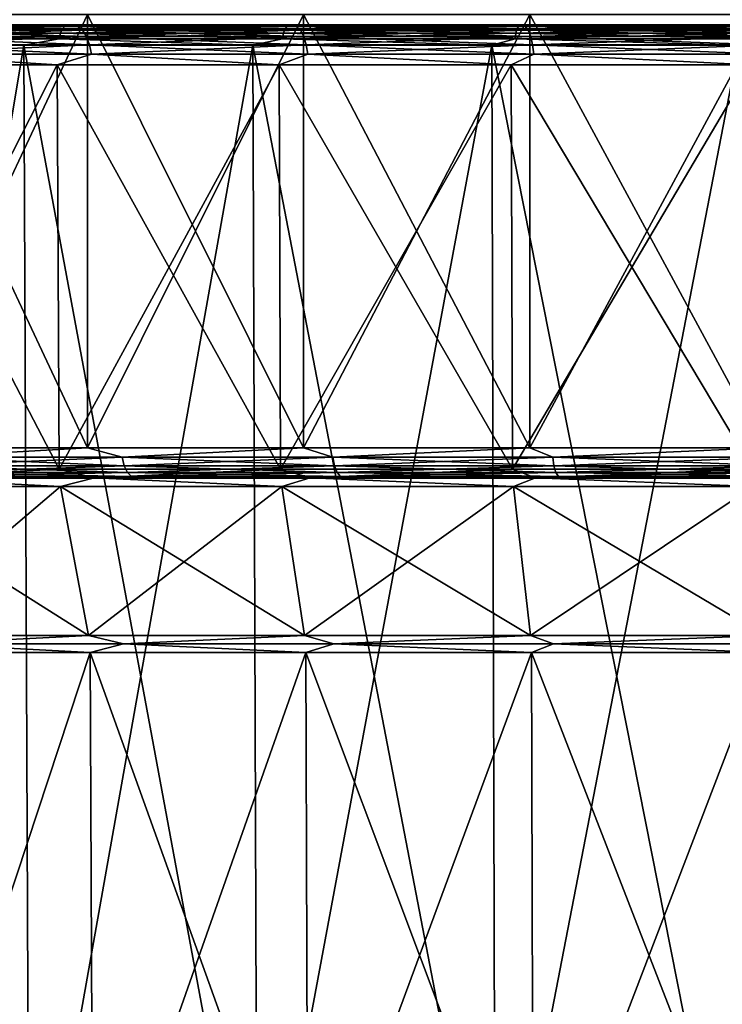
# Model space of a CAD drawing. Header units: metres. Extents: x -92 to 264, y -100 to 50.
# Tile 133 of 656: x -12 to -5, y -74 to -64. Entities that reach past the tile are written whole.
import ezdxf

# ---------------------------------------------------------------- set-up
doc = ezdxf.new("R2010")
doc.units = ezdxf.units.M
doc.layers.add('solid_21062050_01', color=7, linetype='CONTINUOUS')

msp = doc.modelspace()

# ---------------------------------------------------------------- linework, layer by layer
at = {"layer": 'solid_21062050_01'}
for points in [[(-13.519039, -63.900002, 14.111176), (-13.519039, -68.199997, 14.111176), (-11.499975, -68.199997, 15.422368)], [(-11.499975, -63.900002, 15.422368), (-13.519039, -63.900002, 14.111176), (-11.499975, -68.199997, 15.422368)], [(-11.499975, -63.900002, -24.414829), (-11.499976, -68.199997, -24.414829), (-13.519039, -68.199997, -23.103636)], [(-13.519039, -63.900002, -23.103636), (-11.499975, -63.900002, -24.414829), (-13.519039, -68.199997, -23.103636)], [(-9.35491, -63.900002, -25.50779), (-9.354911, -68.199997, -25.50779), (-11.499976, -68.199997, -24.414829)], [(-11.499975, -63.900002, -24.414829), (-9.35491, -63.900002, -25.50779), (-11.499976, -68.199997, -24.414829)], [(-11.499975, -63.900002, 15.422368), (-11.499975, -68.199997, 15.422368), (-9.35491, -68.199997, 16.515329)], [(-9.35491, -63.900002, 16.515329), (-11.499975, -63.900002, 15.422368), (-9.35491, -68.199997, 16.515329)], [(-7.107355, -63.900002, -26.370543), (-7.107355, -68.199997, -26.370543), (-9.354911, -68.199997, -25.50779)], [(-9.35491, -63.900002, -25.50779), (-7.107355, -63.900002, -26.370543), (-9.354911, -68.199997, -25.50779)], [(-9.35491, -63.900002, 16.515329), (-9.35491, -68.199997, 16.515329), (-7.107355, -68.199997, 17.378082)], [(-7.107355, -63.900002, 17.378082), (-9.35491, -63.900002, 16.515329), (-7.107355, -68.199997, 17.378082)], [(-7.107355, -63.900002, 17.378082), (-7.107355, -68.199997, 17.378082), (-4.781942, -68.199997, 18.001171)], [(-4.781942, -63.900002, 18.001171), (-7.107355, -63.900002, 17.378082), (-4.781942, -68.199997, 18.001171)], [(-4.781942, -63.900002, -26.993631), (-4.781942, -68.199997, -26.993631), (-7.107355, -68.199997, -26.370543)], [(-7.107355, -63.900002, -26.370543), (-4.781942, -63.900002, -26.993631), (-7.107355, -68.199997, -26.370543)], [(-14.102658, -64, -23.911366), (-11.995798, -64, -25.279253), (-13.503841, -64, -25.295237)], [(-13.64986, -64.013374, -24.107521), (-11.995798, -64, -25.279253), (-14.102658, -64, -23.911366)], [(-11.99577, -64, 16.286808), (-14.102632, -64, 14.918923), (-12.396545, -64, 16.981169)], [(-13.64986, -64.013374, 15.11506), (-14.102632, -64, 14.918923), (-11.99577, -64, 16.286808)], [(-11.719018, -64.009834, -26.420971), (-11.745446, -64.038536, -26.470415), (-13.842736, -64.038536, -25.213348)], [(-13.811588, -64.009834, -25.166733), (-11.719018, -64.009834, -26.420971), (-13.842736, -64.038536, -25.213348)], [(-13.811588, -64.009834, 16.174273), (-13.842736, -64.038536, 16.220888), (-11.745446, -64.038536, 17.477955)], [(-11.719018, -64.009834, 17.428511), (-13.503837, -64, 16.30278), (-13.811588, -64.009834, 16.174273)], [(-13.811588, -64.009834, -25.166733), (-12.396551, -64, -25.973627), (-11.719018, -64.009834, -26.420971)], [(-11.719018, -64.009834, 17.428511), (-13.811588, -64.009834, 16.174273), (-11.745446, -64.038536, 17.477955)], [(-13.64986, -64.013374, -24.107521), (-11.595786, -64.013374, -25.387835), (-11.995798, -64, -25.279253)], [(-11.595786, -64.013374, 16.395374), (-13.64986, -64.013374, 15.11506), (-11.99577, -64, 16.286808)], [(-11.995798, -64, -25.279253), (-12.396551, -64, -25.973627), (-13.503841, -64, -25.295237)], [(-11.719018, -64.009834, 17.428511), (-12.396545, -64, 16.981169), (-13.503837, -64, 16.30278)], [(-11.995798, -64, -25.279253), (-11.255248, -64, -26.593103), (-12.396551, -64, -25.973627)], [(-11.719018, -64.009834, -26.420971), (-12.396551, -64, -25.973627), (-11.255248, -64, -26.593103)], [(-11.99577, -64, 16.286808), (-12.396545, -64, 16.981169), (-11.255242, -64, 17.600645)], [(-11.719018, -64.009834, 17.428511), (-11.255242, -64, 17.600645), (-12.396545, -64, 16.981169)], [(-11.995798, -64, -25.279253), (-9.757481, -64, -26.419369), (-11.255248, -64, -26.593103)], [(-11.595786, -64.013374, -25.387835), (-9.757481, -64, -26.419369), (-11.995798, -64, -25.279253)], [(-11.99577, -64, 16.286808), (-11.255242, -64, 17.600645), (-10.083443, -64, 18.159374)], [(-9.757451, -64, 17.426922), (-11.99577, -64, 16.286808), (-10.083443, -64, 18.159374)], [(-11.595786, -64.013374, 16.395374), (-11.99577, -64, 16.286808), (-9.757451, -64, 17.426922)], [(-9.513587, -64.009834, -27.464062), (-9.535042, -64.038536, -27.515858), (-11.745446, -64.038536, -26.470415)], [(-11.719018, -64.009834, -26.420971), (-9.513587, -64.009834, -27.464062), (-11.745446, -64.038536, -26.470415)], [(-11.719018, -64.009834, 17.428511), (-11.745446, -64.038536, 17.477955), (-9.535042, -64.038536, 18.523397)], [(-9.513587, -64.009834, 18.471601), (-11.255242, -64, 17.600645), (-11.719018, -64.009834, 17.428511)], [(-11.719018, -64.009834, -26.420971), (-11.255248, -64, -26.593103), (-10.083448, -64, -27.151833)], [(-11.719018, -64.009834, -26.420971), (-10.083448, -64, -27.151833), (-9.513587, -64.009834, -27.464062)], [(-9.513587, -64.009834, 18.471601), (-11.719018, -64.009834, 17.428511), (-9.535042, -64.038536, 18.523397)], [(-11.595786, -64.013374, -25.387835), (-9.422724, -64.013374, -26.453773), (-9.757481, -64, -26.419369)], [(-9.422724, -64.013374, 17.461313), (-11.595786, -64.013374, 16.395374), (-9.757451, -64, 17.426922)], [(-9.757481, -64, -26.419369), (-10.083448, -64, -27.151833), (-11.255248, -64, -26.593103)], [(-9.513587, -64.009834, 18.471601), (-10.083443, -64, 18.159374), (-11.255242, -64, 17.600645)], [(-9.757481, -64, -26.419369), (-8.883845, -64, -27.648556), (-10.083448, -64, -27.151833)], [(-9.513587, -64.009834, -27.464062), (-10.083448, -64, -27.151833), (-8.883845, -64, -27.648556)], [(-9.757451, -64, 17.426922), (-10.083443, -64, 18.159374), (-8.88384, -64, 18.656097)], [(-9.513587, -64.009834, 18.471601), (-8.88384, -64, 18.656097), (-10.083443, -64, 18.159374)], [(-9.757481, -64, -26.419369), (-7.411903, -64, -27.319387), (-8.883845, -64, -27.648556)], [(-9.422724, -64.013374, -26.453773), (-7.411903, -64, -27.319387), (-9.757481, -64, -26.419369)], [(-9.757451, -64, 17.426922), (-8.88384, -64, 18.656097), (-7.659495, -64, 19.08946)], [(-7.411871, -64, 18.326937), (-9.757451, -64, 17.426922), (-7.659495, -64, 19.08946)], [(-9.422724, -64.013374, 17.461313), (-9.757451, -64, 17.426922), (-7.411871, -64, 18.326937)], [(-7.216536, -64.009834, -28.285961), (-7.23281, -64.038536, -28.339611), (-9.535042, -64.038536, -27.515858)], [(-9.513587, -64.009834, -27.464062), (-7.216536, -64.009834, -28.285961), (-9.535042, -64.038536, -27.515858)], [(-9.513587, -64.009834, 18.471601), (-9.535042, -64.038536, 18.523397), (-7.23281, -64.038536, 19.347151)], [(-7.216536, -64.009834, 19.293499), (-8.88384, -64, 18.656097), (-9.513587, -64.009834, 18.471601)], [(-9.513587, -64.009834, -27.464062), (-8.883845, -64, -27.648556), (-7.659501, -64, -28.081919)], [(-9.513587, -64.009834, -27.464062), (-7.659501, -64, -28.081919), (-7.216536, -64.009834, -28.285961)], [(-7.216536, -64.009834, 19.293499), (-9.513587, -64.009834, 18.471601), (-7.23281, -64.038536, 19.347151)], [(-9.422724, -64.013374, -26.453773), (-7.152971, -64.013374, -27.294397), (-7.411903, -64, -27.319387)], [(-7.152971, -64.013374, 18.301937), (-9.422724, -64.013374, 17.461313), (-7.411871, -64, 18.326937)], [(-7.411903, -64, -27.319387), (-7.659501, -64, -28.081919), (-8.883845, -64, -27.648556)], [(-7.216536, -64.009834, 19.293499), (-7.659495, -64, 19.08946), (-8.88384, -64, 18.656097)], [(-7.411903, -64, -27.319387), (-6.414675, -64, -28.450441), (-7.659501, -64, -28.081919)], [(-7.216536, -64.009834, -28.285961), (-7.659501, -64, -28.081919), (-6.414675, -64, -28.450441)], [(-7.411871, -64, 18.326937), (-7.659495, -64, 19.08946), (-6.414669, -64, 19.457981)], [(-7.216536, -64.009834, 19.293499), (-6.414669, -64, 19.457981), (-7.659495, -64, 19.08946)], [(-7.411903, -64, -27.319387), (-4.985734, -64, -27.969091), (-6.414675, -64, -28.450441)], [(-7.152971, -64.013374, -27.294397), (-4.985734, -64, -27.969091), (-7.411903, -64, -27.319387)], [(-7.411871, -64, 18.326937), (-6.414669, -64, 19.457981), (-5.152268, -64, 19.760866)], [(-4.985704, -64, 18.976637), (-7.411871, -64, 18.326937), (-5.152268, -64, 19.760866)], [(-7.152971, -64.013374, 18.301937), (-7.411871, -64, 18.326937), (-4.985704, -64, 18.976637)], [(-4.849985, -64.009834, -28.87875), (-4.860922, -64.038536, -28.933737), (-7.23281, -64.038536, -28.339611)], [(-7.216536, -64.009834, -28.285961), (-4.849985, -64.009834, -28.87875), (-7.23281, -64.038536, -28.339611)], [(-7.216536, -64.009834, 19.293499), (-7.23281, -64.038536, 19.347151), (-4.860922, -64.038536, 19.941277)], [(-4.849985, -64.009834, 19.88629), (-6.414669, -64, 19.457981), (-7.216536, -64.009834, 19.293499)], [(-7.216536, -64.009834, -28.285961), (-6.414675, -64, -28.450441), (-5.152274, -64, -28.753326)], [(-7.216536, -64.009834, -28.285961), (-5.152274, -64, -28.753326), (-4.849985, -64.009834, -28.87875)], [(-4.849985, -64.009834, 19.88629), (-7.216536, -64.009834, 19.293499), (-4.860922, -64.038536, 19.941277)], [(-7.152971, -64.013374, -27.294397), (-4.809819, -64.013374, -27.901081), (-4.985734, -64, -27.969091)], [(-4.809819, -64.013374, 18.908621), (-7.152971, -64.013374, 18.301937), (-4.985704, -64, 18.976637)], [(-4.985734, -64, -27.969091), (-5.152274, -64, -28.753326), (-6.414675, -64, -28.450441)], [(-4.849985, -64.009834, 19.88629), (-5.152268, -64, 19.760866), (-6.414669, -64, 19.457981)], [(-11.766358, -64.083237, -26.509539), (-11.779679, -64.139526, -26.53446), (-13.88308, -64.139526, -25.273729)], [(-13.867381, -64.083237, -25.250233), (-11.766358, -64.083237, -26.509539), (-13.88308, -64.139526, -25.273729)], [(-13.867381, -64.083237, 16.257772), (-13.88308, -64.139526, 16.281269), (-11.779679, -64.139526, 17.542)], [(-11.745446, -64.038536, -26.470415), (-11.766358, -64.083237, -26.509539), (-13.867381, -64.083237, -25.250233)], [(-13.842736, -64.038536, -25.213348), (-11.745446, -64.038536, -26.470415), (-13.867381, -64.083237, -25.250233)], [(-13.842736, -64.038536, 16.220888), (-13.867381, -64.083237, 16.257772), (-11.766358, -64.083237, 17.517076)], [(-11.766358, -64.083237, 17.517076), (-13.867381, -64.083237, 16.257772), (-11.779679, -64.139526, 17.542)], [(-11.745446, -64.038536, 17.477955), (-13.842736, -64.038536, 16.220888), (-11.766358, -64.083237, 17.517076)], [(-11.549121, -64.052856, -25.303761), (-11.595786, -64.013374, -25.387835), (-13.64986, -64.013374, -24.107521)], [(-13.594929, -64.052856, -24.028597), (-11.549121, -64.052856, -25.303761), (-13.64986, -64.013374, -24.107521)], [(-13.594929, -64.052856, 15.036138), (-13.64986, -64.013374, 15.11506), (-11.595786, -64.013374, 16.395374)], [(-11.549121, -64.052856, 16.311298), (-13.594929, -64.052856, 15.036138), (-11.595786, -64.013374, 16.395374)], [(-11.508968, -64.115776, -25.231419), (-11.549121, -64.052856, -25.303761), (-13.594929, -64.052856, -24.028597)], [(-13.547664, -64.115776, -23.96069), (-11.508968, -64.115776, -25.231419), (-13.594929, -64.052856, -24.028597)], [(-13.547664, -64.115776, 14.968229), (-13.594929, -64.052856, 15.036138), (-11.549121, -64.052856, 16.311298)], [(-11.508968, -64.115776, 16.238958), (-13.547664, -64.115776, 14.968229), (-11.549121, -64.052856, 16.311298)], [(-9.552018, -64.083237, -27.556843), (-9.562832, -64.139526, -27.582951), (-11.779679, -64.139526, -26.53446)], [(-11.766358, -64.083237, -26.509539), (-9.552018, -64.083237, -27.556843), (-11.779679, -64.139526, -26.53446)], [(-11.766358, -64.083237, 17.517076), (-11.779679, -64.139526, 17.542), (-9.562832, -64.139526, 18.590488)], [(-9.535042, -64.038536, -27.515858), (-9.552018, -64.083237, -27.556843), (-11.766358, -64.083237, -26.509539)], [(-11.745446, -64.038536, -26.470415), (-9.535042, -64.038536, -27.515858), (-11.766358, -64.083237, -26.509539)], [(-11.745446, -64.038536, 17.477955), (-11.766358, -64.083237, 17.517076), (-9.552018, -64.083237, 18.564383)], [(-9.552018, -64.083237, 18.564383), (-11.766358, -64.083237, 17.517076), (-9.562832, -64.139526, 18.590488)], [(-9.535042, -64.038536, 18.523397), (-11.745446, -64.038536, 17.477955), (-9.552018, -64.083237, 18.564383)], [(-9.384804, -64.052856, -26.365408), (-9.422724, -64.013374, -26.453773), (-11.595786, -64.013374, -25.387835)], [(-11.549121, -64.052856, -25.303761), (-9.384804, -64.052856, -26.365408), (-11.595786, -64.013374, -25.387835)], [(-11.549121, -64.052856, 16.311298), (-11.595786, -64.013374, 16.395374), (-9.422724, -64.013374, 17.461313)], [(-9.384804, -64.052856, 17.372948), (-11.549121, -64.052856, 16.311298), (-9.422724, -64.013374, 17.461313)], [(-9.352176, -64.115776, -26.289375), (-9.384804, -64.052856, -26.365408), (-11.549121, -64.052856, -25.303761)], [(-11.508968, -64.115776, -25.231419), (-9.352176, -64.115776, -26.289375), (-11.549121, -64.052856, -25.303761)], [(-11.508968, -64.115776, 16.238958), (-11.549121, -64.052856, 16.311298), (-9.384804, -64.052856, 17.372948)], [(-9.352176, -64.115776, 17.296915), (-11.508968, -64.115776, 16.238958), (-9.384804, -64.052856, 17.372948)], [(-7.245687, -64.083237, -28.382061), (-7.253891, -64.139526, -28.409101), (-9.562832, -64.139526, -27.582951)], [(-9.552018, -64.083237, -27.556843), (-7.245687, -64.083237, -28.382061), (-9.562832, -64.139526, -27.582951)], [(-9.552018, -64.083237, 18.564383), (-9.562832, -64.139526, 18.590488), (-7.253891, -64.139526, 19.416641)], [(-7.23281, -64.038536, -28.339611), (-7.245687, -64.083237, -28.382061), (-9.552018, -64.083237, -27.556843)], [(-9.535042, -64.038536, -27.515858), (-7.23281, -64.038536, -28.339611), (-9.552018, -64.083237, -27.556843)], [(-9.535042, -64.038536, 18.523397), (-9.552018, -64.083237, 18.564383), (-7.245687, -64.083237, 19.389601)], [(-7.245687, -64.083237, 19.389601), (-9.552018, -64.083237, 18.564383), (-7.253891, -64.139526, 19.416641)], [(-7.23281, -64.038536, 19.347151), (-9.535042, -64.038536, 18.523397), (-7.245687, -64.083237, 19.389601)], [(-7.124185, -64.052856, -27.20265), (-7.152971, -64.013374, -27.294397), (-9.422724, -64.013374, -26.453773)], [(-9.384804, -64.052856, -26.365408), (-7.124185, -64.052856, -27.20265), (-9.422724, -64.013374, -26.453773)], [(-9.384804, -64.052856, 17.372948), (-9.422724, -64.013374, 17.461313), (-7.152971, -64.013374, 18.301937)], [(-7.124185, -64.052856, 18.21019), (-9.384804, -64.052856, 17.372948), (-7.152971, -64.013374, 18.301937)], [(-7.099416, -64.115776, -27.123707), (-7.124185, -64.052856, -27.20265), (-9.384804, -64.052856, -26.365408)], [(-9.352176, -64.115776, -26.289375), (-7.099416, -64.115776, -27.123707), (-9.384804, -64.052856, -26.365408)], [(-9.352176, -64.115776, 17.296915), (-9.384804, -64.052856, 17.372948), (-7.124185, -64.052856, 18.21019)], [(-7.099416, -64.115776, 18.131247), (-9.352176, -64.115776, 17.296915), (-7.124185, -64.052856, 18.21019)], [(-4.869577, -64.083237, -28.977245), (-4.87509, -64.139526, -29.004961), (-7.253891, -64.139526, -28.409101)], [(-7.245687, -64.083237, -28.382061), (-4.869577, -64.083237, -28.977245), (-7.253891, -64.139526, -28.409101)], [(-7.245687, -64.083237, 19.389601), (-7.253891, -64.139526, 19.416641), (-4.87509, -64.139526, 20.012501)], [(-4.860922, -64.038536, -28.933737), (-4.869577, -64.083237, -28.977245), (-7.245687, -64.083237, -28.382061)], [(-7.23281, -64.038536, -28.339611), (-4.860922, -64.038536, -28.933737), (-7.245687, -64.083237, -28.382061)], [(-7.23281, -64.038536, 19.347151), (-7.245687, -64.083237, 19.389601), (-4.869577, -64.083237, 19.984785)], [(-4.869577, -64.083237, 19.984785), (-7.245687, -64.083237, 19.389601), (-4.87509, -64.139526, 20.012501)], [(-4.860922, -64.038536, 19.941277), (-7.23281, -64.038536, 19.347151), (-4.869577, -64.083237, 19.984785)], [(-4.790463, -64.052856, -27.806892), (-4.809819, -64.013374, -27.901081), (-7.152971, -64.013374, -27.294397)], [(-7.124185, -64.052856, -27.20265), (-4.790463, -64.052856, -27.806892), (-7.152971, -64.013374, -27.294397)], [(-7.124185, -64.052856, 18.21019), (-7.152971, -64.013374, 18.301937), (-4.809819, -64.013374, 18.908621)], [(-4.790463, -64.052856, 18.814432), (-7.124185, -64.052856, 18.21019), (-4.809819, -64.013374, 18.908621)], [(-4.773808, -64.115776, -27.725847), (-4.790463, -64.052856, -27.806892), (-7.124185, -64.052856, -27.20265)], [(-7.099416, -64.115776, -27.123707), (-4.773808, -64.115776, -27.725847), (-7.124185, -64.052856, -27.20265)], [(-7.099416, -64.115776, 18.131247), (-7.124185, -64.052856, 18.21019), (-4.790463, -64.052856, 18.814432)], [(-4.773808, -64.115776, 18.733387), (-7.099416, -64.115776, 18.131247), (-4.790463, -64.052856, 18.814432)], [(-13.88308, -64.139526, -25.273729), (-12.131678, -64.201744, -26.353365), (-14.280685, -64.201744, -25.013882)], [(-13.88308, -64.139526, 16.281269), (-14.280685, -64.201744, 16.021421), (-12.131678, -64.201744, 17.360905)], [(-14.280685, -64.201744, 16.021421), (-14.218353, -76.706161, 15.93185), (-12.078719, -76.706161, 17.265493)], [(-12.131678, -64.201744, 17.360905), (-14.280685, -64.201744, 16.021421), (-12.078719, -76.706161, 17.265493)], [(-14.280685, -64.201744, -25.013882), (-12.131678, -64.201744, -26.353365), (-14.218353, -76.706161, -24.924311)], [(-12.131678, -64.201744, -26.353365), (-12.078719, -76.706161, -26.257954), (-14.218353, -76.706161, -24.924311)], [(-13.88308, -64.139526, -25.273729), (-11.779679, -64.139526, -26.53446), (-12.131678, -64.201744, -26.353365)], [(-11.779679, -64.139526, 17.542), (-13.88308, -64.139526, 16.281269), (-12.131678, -64.201744, 17.360905)], [(-11.47804, -64.197899, -25.175695), (-11.508968, -64.115776, -25.231419), (-13.547664, -64.115776, -23.96069)], [(-13.511256, -64.197899, -23.908382), (-11.47804, -64.197899, -25.175695), (-13.547664, -64.115776, -23.96069)], [(-13.511256, -64.197899, 14.915922), (-13.547664, -64.115776, 14.968229), (-11.508968, -64.115776, 16.238958)], [(-11.47804, -64.197899, 16.183235), (-13.511256, -64.197899, 14.915922), (-11.508968, -64.115776, 16.238958)], [(-11.458425, -64.293663, -25.140356), (-11.47804, -64.197899, -25.175695), (-13.511256, -64.197899, -23.908382)], [(-13.488167, -64.293663, -23.875208), (-11.458425, -64.293663, -25.140356), (-13.511256, -64.197899, -23.908382)], [(-13.488167, -64.293663, 14.882748), (-13.511256, -64.197899, 14.915922), (-11.47804, -64.197899, 16.183235)], [(-11.458425, -64.293663, 16.147896), (-13.488167, -64.293663, 14.882748), (-11.47804, -64.197899, 16.183235)], [(-11.779679, -64.139526, -26.53446), (-9.858183, -64.201744, -27.468565), (-12.131678, -64.201744, -26.353365)], [(-11.779679, -64.139526, 17.542), (-12.131678, -64.201744, 17.360905), (-9.858183, -64.201744, 18.476105)], [(-12.131678, -64.201744, 17.360905), (-12.078719, -76.706161, 17.265493), (-9.815159, -76.706161, 18.37582)], [(-9.858183, -64.201744, 18.476105), (-12.131678, -64.201744, 17.360905), (-9.815159, -76.706161, 18.37582)], [(-12.131678, -64.201744, -26.353365), (-9.858183, -64.201744, -27.468565), (-12.078719, -76.706161, -26.257954)], [(-9.858183, -64.201744, -27.468565), (-9.815159, -76.706161, -27.36828), (-12.078719, -76.706161, -26.257954)], [(-11.779679, -64.139526, -26.53446), (-9.562832, -64.139526, -27.582951), (-9.858183, -64.201744, -27.468565)], [(-9.562832, -64.139526, 18.590488), (-11.779679, -64.139526, 17.542), (-9.858183, -64.201744, 18.476105)], [(-9.327043, -64.197899, -26.23081), (-9.352176, -64.115776, -26.289375), (-11.508968, -64.115776, -25.231419)], [(-11.47804, -64.197899, -25.175695), (-9.327043, -64.197899, -26.23081), (-11.508968, -64.115776, -25.231419)], [(-11.47804, -64.197899, 16.183235), (-11.508968, -64.115776, 16.238958), (-9.352176, -64.115776, 17.296915)], [(-9.327043, -64.197899, 17.23835), (-11.47804, -64.197899, 16.183235), (-9.352176, -64.115776, 17.296915)], [(-9.311104, -64.293663, -26.193666), (-9.327043, -64.197899, -26.23081), (-11.47804, -64.197899, -25.175695)], [(-11.458425, -64.293663, -25.140356), (-9.311104, -64.293663, -26.193666), (-11.47804, -64.197899, -25.175695)], [(-11.458425, -64.293663, 16.147896), (-11.47804, -64.197899, 16.183235), (-9.327043, -64.197899, 17.23835)], [(-9.311104, -64.293663, 17.201206), (-11.458425, -64.293663, 16.147896), (-9.327043, -64.197899, 17.23835)], [(-9.562832, -64.139526, -27.582951), (-7.483526, -64.201744, -28.34804), (-9.858183, -64.201744, -27.468565)], [(-9.562832, -64.139526, 18.590488), (-9.858183, -64.201744, 18.476105), (-7.483526, -64.201744, 19.355579)], [(-9.858183, -64.201744, 18.476105), (-9.815159, -76.706161, 18.37582), (-7.45088, -76.706161, 19.251451)], [(-7.483526, -64.201744, 19.355579), (-9.858183, -64.201744, 18.476105), (-7.45088, -76.706161, 19.251451)], [(-9.858183, -64.201744, -27.468565), (-7.483526, -64.201744, -28.34804), (-9.815159, -76.706161, -27.36828)], [(-7.483526, -64.201744, -28.34804), (-7.450881, -76.706161, -28.243914), (-9.815159, -76.706161, -27.36828)], [(-9.562832, -64.139526, -27.582951), (-7.253891, -64.139526, -28.409101), (-7.483526, -64.201744, -28.34804)], [(-7.253891, -64.139526, 19.416641), (-9.562832, -64.139526, 18.590488), (-7.483526, -64.201744, 19.355579)], [(-7.080338, -64.197899, -27.062899), (-7.099416, -64.115776, -27.123707), (-9.352176, -64.115776, -26.289375)], [(-9.327043, -64.197899, -26.23081), (-7.080338, -64.197899, -27.062899), (-9.352176, -64.115776, -26.289375)], [(-9.327043, -64.197899, 17.23835), (-9.352176, -64.115776, 17.296915), (-7.099416, -64.115776, 18.131247)], [(-7.080338, -64.197899, 18.070438), (-9.327043, -64.197899, 17.23835), (-7.099416, -64.115776, 18.131247)], [(-7.068238, -64.293663, -27.024334), (-7.080338, -64.197899, -27.062899), (-9.327043, -64.197899, -26.23081)], [(-9.311104, -64.293663, -26.193666), (-7.068238, -64.293663, -27.024334), (-9.327043, -64.197899, -26.23081)], [(-9.311104, -64.293663, 17.201206), (-9.327043, -64.197899, 17.23835), (-7.080338, -64.197899, 18.070438)], [(-7.068238, -64.293663, 18.031874), (-9.311104, -64.293663, 17.201206), (-7.080338, -64.197899, 18.070438)], [(-7.253891, -64.139526, -28.409101), (-5.032088, -64.201744, -28.982758), (-7.483526, -64.201744, -28.34804)], [(-7.253891, -64.139526, 19.416641), (-7.483526, -64.201744, 19.355579), (-5.032088, -64.201744, 19.990297)], [(-7.483526, -64.201744, 19.355579), (-7.45088, -76.706161, 19.251451), (-5.010141, -76.706161, 19.883404)], [(-5.032088, -64.201744, 19.990297), (-7.483526, -64.201744, 19.355579), (-5.010141, -76.706161, 19.883404)], [(-7.483526, -64.201744, -28.34804), (-5.032088, -64.201744, -28.982758), (-7.450881, -76.706161, -28.243914)], [(-5.032088, -64.201744, -28.982758), (-5.010141, -76.706161, -28.875864), (-7.450881, -76.706161, -28.243914)], [(-7.253891, -64.139526, -28.409101), (-4.87509, -64.139526, -29.004961), (-5.032088, -64.201744, -28.982758)], [(-4.87509, -64.139526, 20.012501), (-7.253891, -64.139526, 19.416641), (-5.032088, -64.201744, 19.990297)], [(-4.760979, -64.197899, -27.663422), (-4.773808, -64.115776, -27.725847), (-7.099416, -64.115776, -27.123707)], [(-7.080338, -64.197899, -27.062899), (-4.760979, -64.197899, -27.663422), (-7.099416, -64.115776, -27.123707)], [(-7.080338, -64.197899, 18.070438), (-7.099416, -64.115776, 18.131247), (-4.773808, -64.115776, 18.733387)], [(-4.760979, -64.197899, 18.670961), (-7.080338, -64.197899, 18.070438), (-4.773808, -64.115776, 18.733387)], [(-4.752843, -64.293663, -27.623831), (-4.760979, -64.197899, -27.663422), (-7.080338, -64.197899, -27.062899)], [(-7.068238, -64.293663, -27.024334), (-4.752843, -64.293663, -27.623831), (-7.080338, -64.197899, -27.062899)], [(-7.068238, -64.293663, 18.031874), (-7.080338, -64.197899, 18.070438), (-4.760979, -64.197899, 18.670961)], [(-4.752843, -64.293663, 18.631371), (-7.068238, -64.293663, 18.031874), (-4.760979, -64.197899, 18.670961)], [(-13.488167, -64.293663, 14.882748), (-11.798254, -64.396507, 15.938982), (-13.869685, -64.396507, 14.593781)], [(-13.488167, -64.293663, -23.875208), (-13.869685, -64.396507, -23.586241), (-11.798254, -64.396507, -24.931442)], [(-11.458425, -64.293663, 16.147896), (-11.798254, -64.396507, 15.938982), (-13.488167, -64.293663, 14.882748)], [(-13.488167, -64.293663, -23.875208), (-11.798254, -64.396507, -24.931442), (-11.458425, -64.293663, -25.140356)], [(-11.458425, -64.293663, 16.147896), (-9.59756, -64.396507, 17.060289), (-11.798254, -64.396507, 15.938982)], [(-11.458425, -64.293663, -25.140356), (-11.798254, -64.396507, -24.931442), (-9.59756, -64.396507, -26.05275)], [(-9.311104, -64.293663, 17.201206), (-9.59756, -64.396507, 17.060289), (-11.458425, -64.293663, 16.147896)], [(-11.458425, -64.293663, -25.140356), (-9.59756, -64.396507, -26.05275), (-9.311104, -64.293663, -26.193666)], [(-9.311104, -64.293663, 17.201206), (-7.291709, -64.396507, 17.945419), (-9.59756, -64.396507, 17.060289)], [(-9.311104, -64.293663, -26.193666), (-9.59756, -64.396507, -26.05275), (-7.291709, -64.396507, -26.937881)], [(-7.068238, -64.293663, 18.031874), (-7.291709, -64.396507, 17.945419), (-9.311104, -64.293663, 17.201206)], [(-9.311104, -64.293663, -26.193666), (-7.291709, -64.396507, -26.937881), (-7.068238, -64.293663, -27.024334)], [(-7.068238, -64.293663, 18.031874), (-4.905977, -64.396507, 18.584673), (-7.291709, -64.396507, 17.945419)], [(-7.068238, -64.293663, -27.024334), (-7.291709, -64.396507, -26.937881), (-4.905976, -64.396507, -27.577133)], [(-4.752843, -64.293663, 18.631371), (-4.905977, -64.396507, 18.584673), (-7.068238, -64.293663, 18.031874)], [(-7.068238, -64.293663, -27.024334), (-4.905976, -64.396507, -27.577133), (-4.752843, -64.293663, -27.623831)], [(-13.8491, -68.411842, 14.565424), (-13.869685, -64.396507, 14.593781), (-11.798254, -64.396507, 15.938982)], [(-11.78075, -68.411842, -24.901087), (-11.798254, -64.396507, -24.931442), (-13.869685, -64.396507, -23.586241)], [(-13.8491, -68.411842, -23.557884), (-11.78075, -68.411842, -24.901087), (-13.869685, -64.396507, -23.586241)], [(-11.78075, -68.411842, 15.908626), (-13.8491, -68.411842, 14.565424), (-11.798254, -64.396507, 15.938982)], [(-11.78075, -68.411842, 15.908626), (-11.798254, -64.396507, 15.938982), (-9.59756, -64.396507, 17.060289)], [(-9.583323, -68.411842, -26.020731), (-9.59756, -64.396507, -26.05275), (-11.798254, -64.396507, -24.931442)], [(-11.78075, -68.411842, -24.901087), (-9.583323, -68.411842, -26.020731), (-11.798254, -64.396507, -24.931442)], [(-9.583323, -68.411842, 17.028271), (-11.78075, -68.411842, 15.908626), (-9.59756, -64.396507, 17.060289)], [(-9.583323, -68.411842, 17.028271), (-9.59756, -64.396507, 17.060289), (-7.291709, -64.396507, 17.945419)], [(-7.280901, -68.411842, -26.904547), (-7.291709, -64.396507, -26.937881), (-9.59756, -64.396507, -26.05275)], [(-9.583323, -68.411842, -26.020731), (-7.280901, -68.411842, -26.904547), (-9.59756, -64.396507, -26.05275)], [(-7.280901, -68.411842, 17.912086), (-9.583323, -68.411842, 17.028271), (-7.291709, -64.396507, 17.945419)], [(-7.280901, -68.411842, 17.912086), (-7.291709, -64.396507, 17.945419), (-4.905977, -64.396507, 18.584673)], [(-4.898709, -68.411842, -27.542854), (-4.905976, -64.396507, -27.577133), (-7.291709, -64.396507, -26.937881)], [(-7.280901, -68.411842, -26.904547), (-4.898709, -68.411842, -27.542854), (-7.291709, -64.396507, -26.937881)], [(-4.898709, -68.411842, 18.550394), (-7.280901, -68.411842, 17.912086), (-4.905977, -64.396507, 18.584673)], [(-13.130781, -68.292702, 14.369278), (-11.499975, -68.199997, 15.422368), (-13.519039, -68.199997, 14.111176)], [(-13.130781, -68.292702, -23.361738), (-13.519039, -68.199997, -23.103636), (-11.499976, -68.199997, -24.414829)], [(-11.154819, -68.292702, 15.600904), (-11.499975, -68.199997, 15.422368), (-13.130781, -68.292702, 14.369278)], [(-13.130781, -68.292702, -23.361738), (-11.499976, -68.199997, -24.414829), (-11.154819, -68.292702, -24.593365)], [(-11.154819, -68.292702, -24.593365), (-11.499976, -68.199997, -24.414829), (-9.354911, -68.199997, -25.50779)], [(-11.154819, -68.292702, 15.600904), (-9.35491, -68.199997, 16.515329), (-11.499975, -68.199997, 15.422368)], [(-9.064394, -68.292702, 16.626307), (-9.35491, -68.199997, 16.515329), (-11.154819, -68.292702, 15.600904)], [(-11.154819, -68.292702, -24.593365), (-9.354911, -68.199997, -25.50779), (-9.064394, -68.292702, -25.618767)], [(-9.064394, -68.292702, -25.618767), (-9.354911, -68.199997, -25.50779), (-7.107355, -68.199997, -26.370543)], [(-9.064394, -68.292702, 16.626307), (-7.107355, -68.199997, 17.378082), (-9.35491, -68.199997, 16.515329)], [(-6.880956, -68.292702, 17.434963), (-7.107355, -68.199997, 17.378082), (-9.064394, -68.292702, 16.626307)], [(-9.064394, -68.292702, -25.618767), (-7.107355, -68.199997, -26.370543), (-6.880956, -68.292702, -26.427423)], [(-6.880956, -68.292702, 17.434963), (-4.781942, -68.199997, 18.001171), (-7.107355, -68.199997, 17.378082)], [(-6.880956, -68.292702, -26.427423), (-7.107355, -68.199997, -26.370543), (-4.781942, -68.199997, -26.993631)], [(-4.62691, -68.292702, 18.018576), (-4.781942, -68.199997, 18.001171), (-6.880956, -68.292702, 17.434963)], [(-6.880956, -68.292702, -26.427423), (-4.781942, -68.199997, -26.993631), (-4.62691, -68.292702, -27.011036)], [(-13.130781, -68.292702, -23.361738), (-11.154819, -68.292702, -24.593365), (-13.106406, -68.376411, -23.326717)], [(-13.130781, -68.292702, 14.369278), (-13.106406, -68.376411, 14.334258), (-11.134113, -68.376411, 15.563598)], [(-11.154819, -68.292702, 15.600904), (-13.130781, -68.292702, 14.369278), (-11.134113, -68.376411, 15.563598)], [(-11.154819, -68.292702, -24.593365), (-11.134113, -68.376411, -24.556059), (-13.106406, -68.376411, -23.326717)], [(-11.154819, -68.292702, -24.593365), (-9.064394, -68.292702, -25.618767), (-11.134113, -68.376411, -24.556059)], [(-11.154819, -68.292702, 15.600904), (-11.134113, -68.376411, 15.563598), (-9.047568, -68.376411, 16.587097)], [(-9.064394, -68.292702, 16.626307), (-11.154819, -68.292702, 15.600904), (-9.047568, -68.376411, 16.587097)], [(-9.064394, -68.292702, -25.618767), (-9.047568, -68.376411, -25.579557), (-11.134113, -68.376411, -24.556059)], [(-9.064394, -68.292702, -25.618767), (-6.880956, -68.292702, -26.427423), (-9.047568, -68.376411, -25.579557)], [(-9.064394, -68.292702, 16.626307), (-9.047568, -68.376411, 16.587097), (-6.868183, -68.376411, 17.394253)], [(-6.880956, -68.292702, 17.434963), (-9.064394, -68.292702, 16.626307), (-6.868183, -68.376411, 17.394253)], [(-6.880956, -68.292702, -26.427423), (-6.868183, -68.376411, -26.386713), (-9.047568, -68.376411, -25.579557)], [(-6.880956, -68.292702, -26.427423), (-4.62691, -68.292702, -27.011036), (-6.868183, -68.376411, -26.386713)], [(-6.880956, -68.292702, 17.434963), (-6.868183, -68.376411, 17.394253), (-4.618321, -68.376411, 17.976782)], [(-4.62691, -68.292702, 18.018576), (-6.880956, -68.292702, 17.434963), (-4.618321, -68.376411, 17.976782)], [(-4.62691, -68.292702, -27.011036), (-4.618321, -68.376411, -26.969242), (-6.868183, -68.376411, -26.386713)], [(-13.106406, -68.376411, -23.326717), (-11.134113, -68.376411, -24.556059), (-13.068437, -68.442818, -23.272165)], [(-13.106406, -68.376411, 14.334258), (-13.068437, -68.442818, 14.279704), (-11.101856, -68.442818, 15.505483)], [(-11.134113, -68.376411, 15.563598), (-13.106406, -68.376411, 14.334258), (-11.101856, -68.442818, 15.505483)], [(-11.134113, -68.376411, -24.556059), (-11.101856, -68.442818, -24.497944), (-13.068437, -68.442818, -23.272165)], [(-11.134113, -68.376411, -24.556059), (-9.047568, -68.376411, -25.579557), (-11.101856, -68.442818, -24.497944)], [(-11.134113, -68.376411, 15.563598), (-11.101856, -68.442818, 15.505483), (-9.021357, -68.442818, 16.526016)], [(-9.047568, -68.376411, 16.587097), (-11.134113, -68.376411, 15.563598), (-9.021357, -68.442818, 16.526016)], [(-9.047568, -68.376411, -25.579557), (-9.021357, -68.442818, -25.518476), (-11.101856, -68.442818, -24.497944)], [(-9.047568, -68.376411, -25.579557), (-6.868183, -68.376411, -26.386713), (-9.021357, -68.442818, -25.518476)], [(-9.047568, -68.376411, 16.587097), (-9.021357, -68.442818, 16.526016), (-6.848286, -68.442818, 17.330833)], [(-6.868183, -68.376411, 17.394253), (-9.047568, -68.376411, 16.587097), (-6.848286, -68.442818, 17.330833)], [(-6.868183, -68.376411, -26.386713), (-6.848286, -68.442818, -26.323294), (-9.021357, -68.442818, -25.518476)], [(-6.868183, -68.376411, -26.386713), (-4.618321, -68.376411, -26.969242), (-6.848286, -68.442818, -26.323294)], [(-6.868183, -68.376411, 17.394253), (-6.848286, -68.442818, 17.330833), (-4.604942, -68.442818, 17.911676)], [(-4.618321, -68.376411, 17.976782), (-6.868183, -68.376411, 17.394253), (-4.604942, -68.442818, 17.911676)], [(-4.618321, -68.376411, -26.969242), (-4.604942, -68.442818, -26.904137), (-6.848286, -68.442818, -26.323294)], [(-13.455163, -68.498596, -23.827791), (-11.78075, -68.411842, -24.901087), (-13.8491, -68.411842, -23.557884)], [(-13.455163, -68.498596, 14.83533), (-13.8491, -68.411842, 14.565424), (-11.78075, -68.411842, 15.908626)], [(-13.455163, -68.498596, 14.83533), (-11.764923, -68.582581, 15.881223), (-13.830496, -68.582581, 14.539825)], [(-13.455163, -68.498596, -23.827791), (-13.830496, -68.582581, -23.532286), (-11.764923, -68.582581, -24.873684)], [(-11.430387, -68.498596, -25.089842), (-11.78075, -68.411842, -24.901087), (-13.455163, -68.498596, -23.827791)], [(-13.455163, -68.498596, 14.83533), (-11.78075, -68.411842, 15.908626), (-11.430387, -68.498596, 16.097382)], [(-13.455163, -68.498596, 14.83533), (-11.430387, -68.498596, 16.097382), (-11.764923, -68.582581, 15.881223)], [(-11.430387, -68.498596, -25.089842), (-13.455163, -68.498596, -23.827791), (-11.764923, -68.582581, -24.873684)], [(-13.020595, -68.485405, -23.203428), (-11.346152, -68.5, -24.157209), (-13.339399, -68.5, -22.863331)], [(-13.339292, -68.5, 13.87095), (-13.339399, -68.5, -22.863331), (-11.346152, -68.5, -24.157209)], [(-13.020595, -68.485405, 14.210968), (-13.339292, -68.5, 13.87095), (-11.346037, -68.5, 15.164816)], [(-11.346037, -68.5, 15.164816), (-13.339292, -68.5, 13.87095), (-11.346152, -68.5, -24.157209)], [(-13.068437, -68.442818, -23.272165), (-11.101856, -68.442818, -24.497944), (-13.020595, -68.485405, -23.203428)], [(-13.068437, -68.442818, 14.279704), (-13.020595, -68.485405, 14.210968), (-11.061214, -68.485405, 15.43226)], [(-11.101856, -68.442818, 15.505483), (-13.068437, -68.442818, 14.279704), (-11.061214, -68.485405, 15.43226)], [(-11.101856, -68.442818, -24.497944), (-11.061214, -68.485405, -24.424719), (-13.020595, -68.485405, -23.203428)], [(-13.020595, -68.485405, -23.203428), (-11.061214, -68.485405, -24.424719), (-11.346152, -68.5, -24.157209)], [(-11.061214, -68.485405, 15.43226), (-13.020595, -68.485405, 14.210968), (-11.346037, -68.5, 15.164816)], [(-11.430387, -68.498596, -25.089842), (-9.583323, -68.411842, -26.020731), (-11.78075, -68.411842, -24.901087)], [(-11.430387, -68.498596, 16.097382), (-11.78075, -68.411842, 15.908626), (-9.583323, -68.411842, 17.028271)], [(-11.430387, -68.498596, 16.097382), (-9.570448, -68.582581, 16.999363), (-11.764923, -68.582581, 15.881223)], [(-11.430387, -68.498596, -25.089842), (-11.764923, -68.582581, -24.873684), (-9.570448, -68.582581, -25.991823)], [(-9.288321, -68.498596, -26.140577), (-9.583323, -68.411842, -26.020731), (-11.430387, -68.498596, -25.089842)], [(-11.430387, -68.498596, 16.097382), (-9.583323, -68.411842, 17.028271), (-9.288321, -68.498596, 17.148117)], [(-11.430387, -68.498596, 16.097382), (-9.288321, -68.498596, 17.148117), (-9.570448, -68.582581, 16.999363)], [(-9.288321, -68.498596, -26.140577), (-11.430387, -68.498596, -25.089842), (-9.570448, -68.582581, -25.991823)], [(-11.061214, -68.485405, -24.424719), (-9.228216, -68.5, -25.23579), (-11.346152, -68.5, -24.157209)], [(-11.346037, -68.5, 15.164816), (-11.346152, -68.5, -24.157209), (-9.228216, -68.5, -25.23579)], [(-11.061214, -68.485405, 15.43226), (-11.346037, -68.5, 15.164816), (-9.228095, -68.5, 16.243383)], [(-9.228095, -68.5, 16.243383), (-11.346037, -68.5, 15.164816), (-9.228216, -68.5, -25.23579)], [(-11.101856, -68.442818, -24.497944), (-9.021357, -68.442818, -25.518476), (-11.061214, -68.485405, -24.424719)], [(-11.101856, -68.442818, 15.505483), (-11.061214, -68.485405, 15.43226), (-8.988331, -68.485405, 16.449057)], [(-9.021357, -68.442818, 16.526016), (-11.101856, -68.442818, 15.505483), (-8.988331, -68.485405, 16.449057)], [(-9.021357, -68.442818, -25.518476), (-8.988331, -68.485405, -25.441517), (-11.061214, -68.485405, -24.424719)], [(-11.061214, -68.485405, -24.424719), (-8.988331, -68.485405, -25.441517), (-9.228216, -68.5, -25.23579)], [(-8.988331, -68.485405, 16.449057), (-11.061214, -68.485405, 15.43226), (-9.228095, -68.5, 16.243383)], [(-9.288321, -68.498596, -26.140577), (-7.280901, -68.411842, -26.904547), (-9.583323, -68.411842, -26.020731)], [(-9.288321, -68.498596, 17.148117), (-9.583323, -68.411842, 17.028271), (-7.280901, -68.411842, 17.912086)], [(-9.288321, -68.498596, 17.148117), (-7.271117, -68.582581, 17.881992), (-9.570448, -68.582581, 16.999363)], [(-9.288321, -68.498596, -26.140577), (-9.570448, -68.582581, -25.991823), (-7.271117, -68.582581, -26.874453)], [(-7.050943, -68.498596, -26.96921), (-7.280901, -68.411842, -26.904547), (-9.288321, -68.498596, -26.140577)], [(-9.288321, -68.498596, 17.148117), (-7.280901, -68.411842, 17.912086), (-7.050943, -68.498596, 17.976749)], [(-9.288321, -68.498596, 17.148117), (-7.050943, -68.498596, 17.976749), (-7.271117, -68.582581, 17.881992)], [(-7.050943, -68.498596, -26.96921), (-9.288321, -68.498596, -26.140577), (-7.271117, -68.582581, -26.874453)], [(-8.988331, -68.485405, -25.441517), (-7.009383, -68.5, -26.086935), (-9.228216, -68.5, -25.23579)], [(-9.228095, -68.5, 16.243383), (-9.228216, -68.5, -25.23579), (-7.009383, -68.5, -26.086935)], [(-8.988331, -68.485405, 16.449057), (-9.228095, -68.5, 16.243383), (-7.009253, -68.5, 17.094517)], [(-7.009253, -68.5, 17.094517), (-9.228095, -68.5, 16.243383), (-7.009383, -68.5, -26.086935)], [(-9.021357, -68.442818, -25.518476), (-6.848286, -68.442818, -26.323294), (-8.988331, -68.485405, -25.441517)], [(-9.021357, -68.442818, 16.526016), (-8.988331, -68.485405, 16.449057), (-6.823215, -68.485405, 17.250927)], [(-6.848286, -68.442818, 17.330833), (-9.021357, -68.442818, 16.526016), (-6.823215, -68.485405, 17.250927)], [(-6.848286, -68.442818, -26.323294), (-6.823215, -68.485405, -26.243389), (-8.988331, -68.485405, -25.441517)], [(-8.988331, -68.485405, -25.441517), (-6.823215, -68.485405, -26.243389), (-7.009383, -68.5, -26.086935)], [(-6.823215, -68.485405, 17.250927), (-8.988331, -68.485405, 16.449057), (-7.009253, -68.5, 17.094517)], [(-7.050943, -68.498596, -26.96921), (-4.898709, -68.411842, -27.542854), (-7.280901, -68.411842, -26.904547)], [(-7.050943, -68.498596, 17.976749), (-7.280901, -68.411842, 17.912086), (-4.898709, -68.411842, 18.550394)], [(-7.050943, -68.498596, 17.976749), (-4.892122, -68.582581, 18.519442), (-7.271117, -68.582581, 17.881992)], [(-7.050943, -68.498596, -26.96921), (-7.271117, -68.582581, -26.874453), (-4.892122, -68.582581, -27.511902)], [(-4.741213, -68.498596, -27.567242), (-4.898709, -68.411842, -27.542854), (-7.050943, -68.498596, -26.96921)], [(-7.050943, -68.498596, 17.976749), (-4.898709, -68.411842, 18.550394), (-4.741213, -68.498596, 18.574781)], [(-7.050943, -68.498596, 17.976749), (-4.741213, -68.498596, 18.574781), (-4.892122, -68.582581, 18.519442)], [(-4.741213, -68.498596, -27.567242), (-7.050943, -68.498596, -26.96921), (-4.892122, -68.582581, -27.511902)], [(-6.823215, -68.485405, -26.243389), (-4.713976, -68.5, -26.701347), (-7.009383, -68.5, -26.086935)], [(-7.009253, -68.5, 17.094517), (-7.009383, -68.5, -26.086935), (-4.713976, -68.5, -26.701347)], [(-6.823215, -68.485405, 17.250927), (-7.009253, -68.5, 17.094517), (-4.713856, -68.5, 17.708912)], [(-4.713856, -68.5, 17.708912), (-7.009253, -68.5, 17.094517), (-4.713976, -68.5, -26.701347)], [(-6.848286, -68.442818, -26.323294), (-4.604942, -68.442818, -26.904137), (-6.823215, -68.485405, -26.243389)], [(-6.848286, -68.442818, 17.330833), (-6.823215, -68.485405, 17.250927), (-4.588084, -68.485405, 17.829643)], [(-4.604942, -68.442818, 17.911676), (-6.848286, -68.442818, 17.330833), (-4.588084, -68.485405, 17.829643)], [(-4.604942, -68.442818, -26.904137), (-4.588084, -68.485405, -26.822104), (-6.823215, -68.485405, -26.243389)], [(-6.823215, -68.485405, -26.243389), (-4.588084, -68.485405, -26.822104), (-4.713976, -68.5, -26.701347)], [(-4.588084, -68.485405, 17.829643), (-6.823215, -68.485405, 17.250927), (-4.713856, -68.5, 17.708912)], [(-13.830496, -68.582581, -23.532286), (-13.505647, -70.060753, -23.085169), (-11.488587, -70.060753, -24.395061)], [(-11.764923, -68.582581, -24.873684), (-13.830496, -68.582581, -23.532286), (-11.488587, -70.060753, -24.395061)], [(-13.830496, -68.582581, 14.539825), (-11.764923, -68.582581, 15.881223), (-13.505646, -70.060753, 14.092709)], [(-11.764923, -68.582581, 15.881223), (-11.488587, -70.060753, 15.402601), (-13.505646, -70.060753, 14.092709)], [(-11.764923, -68.582581, -24.873684), (-11.488587, -70.060753, -24.395061), (-9.345658, -70.060753, -25.486938)], [(-9.570448, -68.582581, -25.991823), (-11.764923, -68.582581, -24.873684), (-9.345658, -70.060753, -25.486938)], [(-11.764923, -68.582581, 15.881223), (-9.570448, -68.582581, 16.999363), (-11.488587, -70.060753, 15.402601)], [(-9.570448, -68.582581, 16.999363), (-9.345658, -70.060753, 16.494478), (-11.488587, -70.060753, 15.402601)], [(-9.570448, -68.582581, -25.991823), (-9.345658, -70.060753, -25.486938), (-7.100331, -70.060753, -26.348837)], [(-7.271117, -68.582581, -26.874453), (-9.570448, -68.582581, -25.991823), (-7.100331, -70.060753, -26.348837)], [(-9.570448, -68.582581, 16.999363), (-7.271117, -68.582581, 17.881992), (-9.345658, -70.060753, 16.494478)], [(-7.271117, -68.582581, 17.881992), (-7.100331, -70.060753, 17.356377), (-9.345658, -70.060753, 16.494478)], [(-7.271117, -68.582581, -26.874453), (-7.100331, -70.060753, -26.348837), (-4.777213, -70.060753, -26.971313)], [(-4.892122, -68.582581, -27.511902), (-7.271117, -68.582581, -26.874453), (-4.777213, -70.060753, -26.971313)], [(-7.271117, -68.582581, 17.881992), (-4.892122, -68.582581, 18.519442), (-7.100331, -70.060753, 17.356377)], [(-4.892122, -68.582581, 18.519442), (-4.777213, -70.060753, 17.978853), (-7.100331, -70.060753, 17.356377)], [(-13.112831, -70.144737, -23.335949), (-11.488587, -70.060753, -24.395061), (-13.505647, -70.060753, -23.085169)], [(-13.112831, -70.144737, 14.343489), (-13.505646, -70.060753, 14.092709), (-11.488587, -70.060753, 15.402601)], [(-11.139571, -70.144737, -24.565891), (-11.488587, -70.060753, -24.395061), (-13.112831, -70.144737, -23.335949)], [(-13.112831, -70.144737, 14.343489), (-11.488587, -70.060753, 15.402601), (-11.139571, -70.144737, 15.573431)], [(-11.139571, -70.144737, -24.565891), (-9.345658, -70.060753, -25.486938), (-11.488587, -70.060753, -24.395061)], [(-11.139571, -70.144737, 15.573431), (-11.488587, -70.060753, 15.402601), (-9.345658, -70.060753, 16.494478)], [(-9.052003, -70.144737, -25.589891), (-9.345658, -70.060753, -25.486938), (-11.139571, -70.144737, -24.565891)], [(-11.139571, -70.144737, 15.573431), (-9.345658, -70.060753, 16.494478), (-9.052003, -70.144737, 16.597431)], [(-9.052003, -70.144737, -25.589891), (-7.100331, -70.060753, -26.348837), (-9.345658, -70.060753, -25.486938)], [(-9.052003, -70.144737, 16.597431), (-9.345658, -70.060753, 16.494478), (-7.100331, -70.060753, 17.356377)], [(-6.87155, -70.144737, -26.397444), (-7.100331, -70.060753, -26.348837), (-9.052003, -70.144737, -25.589891)], [(-9.052003, -70.144737, 16.597431), (-7.100331, -70.060753, 17.356377), (-6.87155, -70.144737, 17.404984)], [(-6.87155, -70.144737, -26.397444), (-4.777213, -70.060753, -26.971313), (-7.100331, -70.060753, -26.348837)], [(-6.87155, -70.144737, 17.404984), (-7.100331, -70.060753, 17.356377), (-4.777213, -70.060753, 17.978853)], [(-4.620585, -70.144737, -26.980259), (-4.777213, -70.060753, -26.971313), (-6.87155, -70.144737, -26.397444)], [(-6.87155, -70.144737, 17.404984), (-4.777213, -70.060753, 17.978853), (-4.620585, -70.144737, 17.987799)], [(-13.112831, -70.144737, 14.343489), (-11.47277, -70.231491, 15.375193), (-13.48705, -70.231491, 14.067104)], [(-13.112831, -70.144737, -23.335949), (-13.48705, -70.231491, -23.059565), (-11.47277, -70.231491, -24.367653)], [(-13.112831, -70.144737, 14.343489), (-11.139571, -70.144737, 15.573431), (-11.47277, -70.231491, 15.375193)], [(-11.139571, -70.144737, -24.565891), (-13.112831, -70.144737, -23.335949), (-11.47277, -70.231491, -24.367653)], [(-11.139571, -70.144737, 15.573431), (-9.332791, -70.231491, 16.465567), (-11.47277, -70.231491, 15.375193)], [(-11.139571, -70.144737, -24.565891), (-11.47277, -70.231491, -24.367653), (-9.332791, -70.231491, -25.458027)], [(-11.139571, -70.144737, 15.573431), (-9.052003, -70.144737, 16.597431), (-9.332791, -70.231491, 16.465567)], [(-9.052003, -70.144737, -25.589891), (-11.139571, -70.144737, -24.565891), (-9.332791, -70.231491, -25.458027)], [(-9.052003, -70.144737, 16.597431), (-7.090559, -70.231491, 17.326279), (-9.332791, -70.231491, 16.465567)], [(-9.052003, -70.144737, -25.589891), (-9.332791, -70.231491, -25.458027), (-7.090559, -70.231491, -26.318739)], [(-9.052003, -70.144737, 16.597431), (-6.87155, -70.144737, 17.404984), (-7.090559, -70.231491, 17.326279)], [(-6.87155, -70.144737, -26.397444), (-9.052003, -70.144737, -25.589891), (-7.090559, -70.231491, -26.318739)], [(-6.87155, -70.144737, 17.404984), (-4.770643, -70.231491, 17.947897), (-7.090559, -70.231491, 17.326279)], [(-6.87155, -70.144737, -26.397444), (-7.090559, -70.231491, -26.318739), (-4.770643, -70.231491, -26.940359)], [(-6.87155, -70.144737, 17.404984), (-4.620585, -70.144737, 17.987799), (-4.770643, -70.231491, 17.947897)], [(-4.620585, -70.144737, -26.980259), (-6.87155, -70.144737, -26.397444), (-4.770643, -70.231491, -26.940359)], [(-13.48705, -70.231491, -23.059565), (-13.45623, -76.239906, -23.017145), (-11.446552, -76.239906, -24.322245)], [(-11.47277, -70.231491, -24.367653), (-13.48705, -70.231491, -23.059565), (-11.446552, -76.239906, -24.322245)], [(-13.48705, -70.231491, 14.067104), (-11.47277, -70.231491, 15.375193), (-13.456231, -76.239906, 14.024683)], [(-11.47277, -70.231491, 15.375193), (-11.446554, -76.239906, 15.329782), (-13.456231, -76.239906, 14.024683)], [(-11.47277, -70.231491, -24.367653), (-11.446552, -76.239906, -24.322245), (-9.311464, -76.239906, -25.410126)], [(-9.332791, -70.231491, -25.458027), (-11.47277, -70.231491, -24.367653), (-9.311464, -76.239906, -25.410126)], [(-11.47277, -70.231491, 15.375193), (-9.332791, -70.231491, 16.465567), (-11.446554, -76.239906, 15.329782)], [(-9.332791, -70.231491, 16.465567), (-9.311464, -76.239906, 16.417665), (-11.446554, -76.239906, 15.329782)], [(-9.332791, -70.231491, -25.458027), (-9.311464, -76.239906, -25.410126), (-7.074356, -76.239906, -26.268871)], [(-7.090559, -70.231491, -26.318739), (-9.332791, -70.231491, -25.458027), (-7.074356, -76.239906, -26.268871)], [(-9.332791, -70.231491, 16.465567), (-7.090559, -70.231491, 17.326279), (-9.311464, -76.239906, 16.417665)], [(-7.090559, -70.231491, 17.326279), (-7.074356, -76.239906, 17.276411), (-9.311464, -76.239906, 16.417665)], [(-7.090559, -70.231491, -26.318739), (-7.074356, -76.239906, -26.268871), (-4.759741, -76.239906, -26.889069)], [(-4.770643, -70.231491, -26.940359), (-7.090559, -70.231491, -26.318739), (-4.759741, -76.239906, -26.889069)], [(-7.090559, -70.231491, 17.326279), (-4.770643, -70.231491, 17.947897), (-7.074356, -76.239906, 17.276411)], [(-4.770643, -70.231491, 17.947897), (-4.759741, -76.239906, 17.896608), (-7.074356, -76.239906, 17.276411)]]:
    msp.add_3dface(points, dxfattribs=at)

doc.saveas('drawing.dxf')
